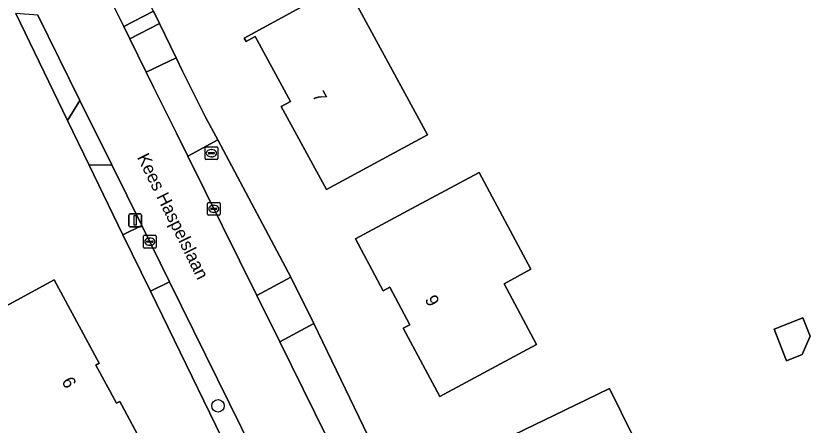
# Model space of a CAD drawing. Extents: x 157320 to 158835, y 386650 to 388491.
# Drawn here: x 158116 to 158178.2, y 387029.7 to 387061.7 of the extents above; entities that cross this region are included whole.
import ezdxf

# ---------------------------------------------------------------- set-up
doc = ezdxf.new("R2010")
doc.units = 0
for name, color, linetype in [('IMGEO_Boom', 7, 'Continuous'), ('IMGEO_Brandkraan', 7, 'Continuous'), ('IMGEO_Erf', 7, 'Continuous'), ('IMGEO_Groenvoorziening', 7, 'Continuous'), ('IMGEO_Kolk', 7, 'Continuous'), ('IMGEO_Lichtmast', 7, 'Continuous'), ('IMGEO_Openbare_ruimte_label', 7, 'Continuous'), ('IMGEO_Pand', 7, 'Continuous'), ('IMGEO_Pand_nummerreeks', 7, 'Continuous'), ('IMGEO_Rijbaan_lokaal_gesloten', 7, 'Continuous'), ('IMGEO_Rijbaan_lokaal_open', 7, 'Continuous'), ('IMGEO_Voetpad_open', 7, 'Continuous')]:
    doc.layers.add(name, color=color, linetype=linetype)

msp = doc.modelspace()

# ---------------------------------------------------------------- linework, layer by layer
at = {"layer": 'IMGEO_Boom'}
msp.add_circle((158131.879, 387031.178), 0.489, dxfattribs=at)
at = {"layer": 'IMGEO_Brandkraan'}
for p, q in [((158130.86, 387050.504), (158130.86, 387051.356)), ((158130.935, 387051.43), (158131.787, 387051.43)), ((158131.348, 387051.21), (158131.373, 387051.21)), ((158131.861, 387051.356), (158131.861, 387050.504)), ((158131.787, 387050.43), (158130.935, 387050.43)), ((158131.119, 387050.924), (158131.119, 387050.936)), ((158131.557, 387050.887), (158131.159, 387050.887)), ((158131.162, 387050.973), (158131.56, 387050.973)), ((158131.371, 387050.65), (158131.346, 387050.65)), ((158131.603, 387050.936), (158131.603, 387050.924))]:
    msp.add_line(p, q, dxfattribs=at)
for points in [[(158130.86, 387050.504), (158130.86, 387051.356)], [(158130.935, 387051.43), (158131.787, 387051.43)], [(158131.861, 387051.356), (158131.861, 387050.504)], [(158131.787, 387050.43), (158130.935, 387050.43)]]:
    msp.add_lwpolyline(points, dxfattribs=at)
for centre, radius, start, end in [((158130.937, 387051.354), 0.0765, 91.55205, 178.44795), ((158130.937, 387051.354), 0.0765, 91.55205, 178.44795), ((158131.785, 387051.354), 0.0765, 1.55205, 88.44795), ((158131.785, 387051.354), 0.0765, 1.55205, 88.44795), ((158130.937, 387050.506), 0.0765, 181.55205, 268.44795), ((158130.937, 387050.506), 0.0765, 181.55205, 268.44795), ((158131.159, 387050.933), 0.0403, 85.87752, 175.75265), ((158131.156, 387050.923), 0.0366, 178.93798, 274.71019), ((158131.56, 387050.93), 0.043, 264.86636, 352.45326), ((158131.564, 387050.935), 0.0386, 1.73085, 96.63898), ((158131.785, 387050.506), 0.0765, 271.55205, 358.44795), ((158131.785, 387050.506), 0.0765, 271.55205, 358.44795)]:
    msp.add_arc(centre, radius, start, end, dxfattribs=at)
for centre, major_axis, ratio, start_param, end_param in [((158131.347, 387050.93), (-0.387, 0.002), 0.722429, 4.712389, 7.853982), ((158131.372, 387050.93), (-0.39, 0.002), 0.717154, 1.570796, 4.712389)]:
    msp.add_ellipse(centre, major_axis=major_axis, ratio=ratio, start_param=start_param, end_param=end_param, dxfattribs=at)
at = {"layer": 'IMGEO_Erf'}
for points in [[(158141.829, 387064.233), (158148.274, 387052.38), (158144.76, 387050.469), (158140.367, 387048.08), (158136.831, 387054.593), (158137.546, 387054.984), (158134.795, 387060.057), (158134.075, 387059.672), (158133.93, 387059.937), (158138.323, 387062.326)], [(158152.322, 387049.427), (158156.387, 387041.855), (158154.276, 387040.722), (158156.83, 387035.964), (158153.664, 387034.264), (158149.258, 387031.899), (158146.374, 387037.242), (158146.9, 387037.521), (158145.341, 387040.458), (158144.815, 387040.179), (158142.639, 387044.229), (158147.045, 387046.594)], [(158110.603, 387036.469), (158114.648, 387038.647), (158119.05, 387041.017), (158122.414, 387034.788), (158122.566, 387034.506), (158122.304, 387034.364), (158123.92, 387031.373), (158124.182, 387031.515), (158124.334, 387031.233), (158126.183, 387027.81), (158122.672, 387025.92), (158123.046, 387025.225), (158118.644, 387022.855), (158118.092, 387022.558)], [(158177.686, 387038.058), (158178.247, 387036.627), (158177.625, 387035.189), (158176.391, 387034.705), (158175.424, 387037.172)], [(158162.548, 387032.541), (158164.384, 387028.764), (158160.022, 387026.644), (158162.091, 387022.388), (158166.167, 387023.964), (158167.029, 387021.736), (158168.833, 387017.072), (158164.111, 387015.261), (158163.822, 387015.989), (158160.085, 387014.554), (158160.396, 387013.816), (158156.273, 387012.213), (158153.168, 387020.235), (158154.576, 387020.78), (158151.462, 387027.153), (158155.959, 387029.339), (158158.186, 387030.421)]]:
    msp.add_lwpolyline(points, close=True, dxfattribs=at)
for points in [[(158157.696, 386977.099), (158153.389, 386985.92), (158152.012, 386988.74), (158146.345, 387000.348), (158144.612, 387003.884), (158143.428, 387006.237), (158136.533, 387019.939), (158134.023, 387024.867), (158126.593, 387040.135), (158124.413, 387044.539), (158121.773, 387050.005), (158120.091, 387053.487), (158116.048, 387061.855)], [(158126.821, 387062.032), (158127.29, 387061.071), (158128.6, 387058.381), (158129.101, 387057.352), (158130.908, 387053.742), (158131.85, 387051.976), (158137.579, 387041.236), (158139.379, 387037.621), (158145.728, 387024.479)]]:
    msp.add_lwpolyline(points, dxfattribs=at)
at = {"layer": 'IMGEO_Groenvoorziening'}
for points in [[(158126.821, 387062.032), (158121.557, 387072.336), (158119.362, 387071.109), (158121.104, 387067.645), (158124.495, 387060.834)], [(158117.764, 387061.714), (158116.048, 387061.855), (158120.091, 387053.487), (158121.061, 387055.057)], [(158127.29, 387061.071), (158124.967, 387059.876), (158126.253, 387057.261), (158128.6, 387058.381)], [(158131.85, 387051.976), (158129.51, 387050.702), (158134.904, 387039.8), (158137.579, 387041.236)], [(158123.554, 387050.025), (158121.773, 387050.005), (158124.413, 387044.539), (158125.905, 387045.279)], [(158128.087, 387040.873), (158126.593, 387040.135), (158134.023, 387024.867), (158135.604, 387025.647)], [(158139.379, 387037.621), (158136.706, 387036.184), (158143.102, 387023.21), (158145.728, 387024.479)]]:
    msp.add_lwpolyline(points, close=True, dxfattribs=at)
at = {"layer": 'IMGEO_Kolk'}
for p, q in [((158131.049, 387046.153), (158131.049, 387047.005)), ((158131.124, 387047.079), (158131.976, 387047.079)), ((158131.537, 387046.859), (158131.562, 387046.859)), ((158132.05, 387047.005), (158132.05, 387046.153)), ((158131.976, 387046.079), (158131.124, 387046.079)), ((158131.308, 387046.573), (158131.308, 387046.585)), ((158131.746, 387046.536), (158131.348, 387046.536)), ((158131.351, 387046.622), (158131.749, 387046.622)), ((158131.56, 387046.299), (158131.535, 387046.299)), ((158131.792, 387046.585), (158131.792, 387046.573)), ((158126.035, 387043.59), (158126.035, 387044.442)), ((158126.11, 387044.516), (158126.962, 387044.516)), ((158126.523, 387044.296), (158126.548, 387044.296)), ((158127.036, 387044.442), (158127.036, 387043.59)), ((158126.294, 387044.01), (158126.294, 387044.022)), ((158126.732, 387043.973), (158126.334, 387043.973)), ((158126.337, 387044.059), (158126.735, 387044.059)), ((158126.546, 387043.736), (158126.521, 387043.736)), ((158126.778, 387044.022), (158126.778, 387044.01)), ((158126.962, 387043.516), (158126.11, 387043.516))]:
    msp.add_line(p, q, dxfattribs=at)
for points in [[(158131.049, 387046.153), (158131.049, 387047.005)], [(158131.124, 387047.079), (158131.976, 387047.079)], [(158132.05, 387047.005), (158132.05, 387046.153)], [(158131.976, 387046.079), (158131.124, 387046.079)], [(158126.035, 387043.59), (158126.035, 387044.442)], [(158126.11, 387044.516), (158126.962, 387044.516)], [(158127.036, 387044.442), (158127.036, 387043.59)], [(158126.962, 387043.516), (158126.11, 387043.516)]]:
    msp.add_lwpolyline(points, dxfattribs=at)
for centre, radius, start, end in [((158131.126, 387047.003), 0.0765, 91.55205, 178.44795), ((158131.126, 387047.003), 0.0765, 91.55205, 178.44795), ((158131.974, 387047.003), 0.0765, 1.55205, 88.44795), ((158131.974, 387047.003), 0.0765, 1.55205, 88.44795), ((158131.126, 387046.155), 0.0765, 181.55205, 268.44795), ((158131.126, 387046.155), 0.0765, 181.55205, 268.44795), ((158131.348, 387046.582), 0.0403, 85.87752, 175.75265), ((158131.345, 387046.572), 0.0366, 178.93798, 274.71019), ((158131.749, 387046.579), 0.043, 264.86636, 352.45326), ((158131.753, 387046.584), 0.0386, 1.73085, 96.63898), ((158131.974, 387046.155), 0.0765, 271.55205, 358.44795), ((158131.974, 387046.155), 0.0765, 271.55205, 358.44795), ((158126.112, 387044.44), 0.0765, 91.55205, 178.44795), ((158126.112, 387044.44), 0.0765, 91.55205, 178.44795), ((158126.96, 387044.44), 0.0765, 1.55205, 88.44795), ((158126.96, 387044.44), 0.0765, 1.55205, 88.44795), ((158126.112, 387043.592), 0.0765, 181.55205, 268.44795), ((158126.112, 387043.592), 0.0765, 181.55205, 268.44795), ((158126.334, 387044.019), 0.0403, 85.87752, 175.75265), ((158126.331, 387044.009), 0.0366, 178.93798, 274.71019), ((158126.735, 387044.016), 0.043, 264.86636, 352.45326), ((158126.739, 387044.021), 0.0386, 1.73085, 96.63898), ((158126.96, 387043.592), 0.0765, 271.55205, 358.44795), ((158126.96, 387043.592), 0.0765, 271.55205, 358.44795)]:
    msp.add_arc(centre, radius, start, end, dxfattribs=at)
for centre, major_axis, ratio, start_param, end_param in [((158131.536, 387046.579), (-0.387, 0.002), 0.722429, 4.712389, 7.853982), ((158131.561, 387046.579), (-0.39, 0.002), 0.717154, 1.570796, 4.712389), ((158126.522, 387044.016), (-0.387, 0.002), 0.722429, 4.712389, 7.853982), ((158126.547, 387044.016), (-0.39, 0.002), 0.717154, 1.570796, 4.712389)]:
    msp.add_ellipse(centre, major_axis=major_axis, ratio=ratio, start_param=start_param, end_param=end_param, dxfattribs=at)
at = {"layer": 'IMGEO_Lichtmast'}
for p, q in [((158124.895, 387045.279), (158124.895, 387046.079)), ((158124.895, 387046.079), (158124.895, 387045.279)), ((158124.995, 387046.179), (158125.785, 387046.179)), ((158125.785, 387046.179), (158124.995, 387046.179)), ((158125.885, 387046.079), (158125.885, 387045.279)), ((158125.885, 387045.279), (158125.885, 387046.079)), ((158125.785, 387045.179), (158124.995, 387045.179)), ((158124.995, 387045.179), (158125.785, 387045.179))]:
    msp.add_line(p, q, dxfattribs=at)
msp.add_lwpolyline([(158125.315, 387046.054), (158125.465, 387046.054), (158125.465, 387045.304), (158125.315, 387045.304), (158125.315, 387046.054)], dxfattribs=at)
for centre, start, end in [((158124.995, 387046.079), 90, 180), ((158124.995, 387046.079), 90, 180), ((158125.785, 387046.079), 0, 90), ((158125.785, 387046.079), 360, 90), ((158124.995, 387045.279), 180, 270), ((158124.995, 387045.279), 180, 270), ((158125.785, 387045.279), 270, 0), ((158125.785, 387045.279), 270, 0)]:
    msp.add_arc(centre, 0.1, start, end, dxfattribs=at)
at = {"layer": 'IMGEO_Pand'}
for points in [[(158134.075, 387059.672), (158134.795, 387060.057), (158137.546, 387054.984), (158136.831, 387054.593), (158140.367, 387048.08), (158144.76, 387050.469), (158148.274, 387052.38), (158141.829, 387064.233), (158138.323, 387062.326), (158133.93, 387059.937)], [(158153.664, 387034.264), (158156.83, 387035.964), (158154.276, 387040.722), (158156.387, 387041.855), (158152.322, 387049.427), (158147.045, 387046.594), (158142.639, 387044.229), (158144.815, 387040.179), (158145.341, 387040.458), (158146.9, 387037.521), (158146.374, 387037.242), (158149.258, 387031.899)], [(158118.644, 387022.855), (158123.046, 387025.225), (158122.672, 387025.92), (158126.183, 387027.81), (158124.334, 387031.233), (158124.182, 387031.515), (158123.92, 387031.373), (158122.304, 387034.364), (158122.566, 387034.506), (158122.414, 387034.788), (158119.05, 387041.017), (158114.648, 387038.647), (158110.603, 387036.469), (158118.092, 387022.558)], [(158176.391, 387034.705), (158177.625, 387035.189), (158178.247, 387036.627), (158177.686, 387038.058), (158175.424, 387037.172)], [(158167.029, 387021.736), (158166.167, 387023.964), (158162.091, 387022.388), (158160.022, 387026.644), (158164.384, 387028.764), (158162.548, 387032.541), (158158.186, 387030.421), (158155.959, 387029.339), (158151.462, 387027.153), (158154.576, 387020.78), (158153.168, 387020.235), (158156.273, 387012.213), (158160.396, 387013.816), (158160.085, 387014.554), (158163.822, 387015.989), (158164.111, 387015.261), (158168.833, 387017.072)]]:
    msp.add_lwpolyline(points, close=True, dxfattribs=at)
at = {"layer": 'IMGEO_Rijbaan_lokaal_gesloten'}
for points in [[(158136.706, 387036.184), (158134.904, 387039.8), (158129.51, 387050.702), (158128.622, 387052.497), (158126.83, 387056.089), (158126.253, 387057.261), (158124.967, 387059.876), (158124.495, 387060.834), (158121.104, 387067.645), (158119.362, 387071.109), (158117.434, 387074.624)], [(158117.764, 387061.714), (158121.061, 387055.057), (158123.554, 387050.025), (158125.905, 387045.279), (158128.087, 387040.873), (158135.604, 387025.647), (158138.057, 387020.691), (158144.844, 387006.936), (158145.986, 387004.623), (158147.728, 387001.115), (158148.28, 387000), (158153.505, 386989.437), (158154.869, 386986.68), (158159.268, 386977.788), (158160.708, 386974.875), (158162.973, 386970.296), (158164.386, 386967.433), (158169.454, 386969.918), (158168.543, 386971.758), (158157.688, 386993.689), (158150.323, 387008.595), (158145.782, 387017.803), (158143.102, 387023.21), (158136.706, 387036.184)]]:
    msp.add_lwpolyline(points, dxfattribs=at)
at = {"layer": 'IMGEO_Rijbaan_lokaal_open'}
for points in [[(158129.101, 387057.352), (158128.6, 387058.381), (158126.253, 387057.261), (158126.83, 387056.089), (158128.622, 387052.497), (158129.51, 387050.702), (158131.85, 387051.976), (158130.908, 387053.742)], [(158121.061, 387055.057), (158120.091, 387053.487), (158121.773, 387050.005), (158123.554, 387050.025)], [(158125.905, 387045.279), (158124.413, 387044.539), (158126.593, 387040.135), (158128.087, 387040.873)], [(158137.579, 387041.236), (158134.904, 387039.8), (158136.706, 387036.184), (158139.379, 387037.621)]]:
    msp.add_lwpolyline(points, close=True, dxfattribs=at)
at = {"layer": 'IMGEO_Voetpad_open'}
msp.add_lwpolyline([(158127.29, 387061.071), (158126.821, 387062.032), (158124.495, 387060.834), (158124.967, 387059.876)], close=True, dxfattribs=at)

# ---------------------------------------------------------------- texts
at = {"layer": 'IMGEO_Openbare_ruimte_label'}
msp.add_text('Kees Haspelslaan', height=1, rotation=296.36006, dxfattribs=at).set_placement((158125.512, 387050.613))
at = {"layer": 'IMGEO_Pand_nummerreeks'}
for s, rotation, p in [('7', 298.49692, (158139.232, 387055.453)), ('9', 298.22783, (158148.039, 387039.499)), ('6', 298.37314, (158119.6, 387033.097))]:
    msp.add_text(s, height=1, rotation=rotation, dxfattribs=at).set_placement(p)

doc.saveas('drawing.dxf')
